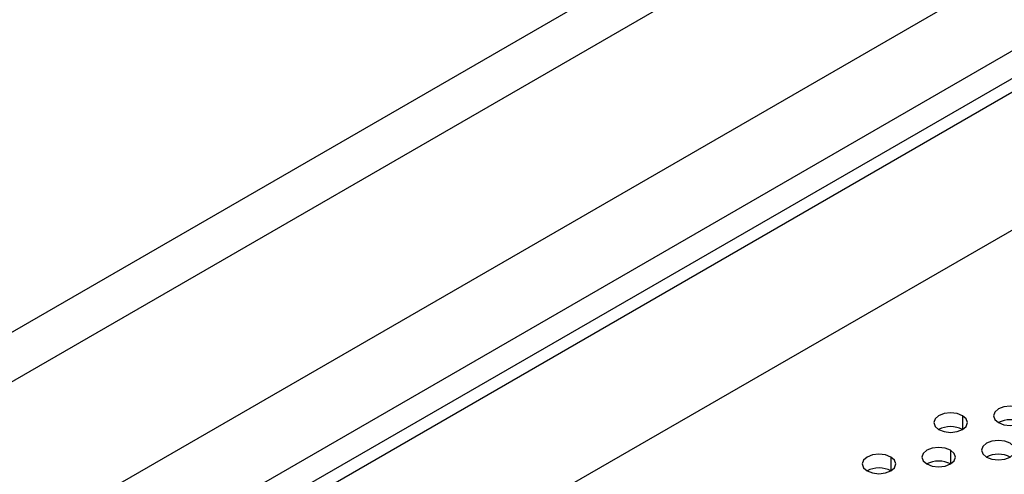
# Model space of a CAD drawing. Header units: millimetres. Extents: x 0 to 1118, y 0 to 864.
# Tile 278 of 438: x 958.81 to 964.65, y 679.4 to 682.1. Entities that reach past the tile are written whole.
import ezdxf

# ---------------------------------------------------------------- set-up
doc = ezdxf.new("R2010")
doc.units = ezdxf.units.MM

msp = doc.modelspace()

# ---------------------------------------------------------------- linework, layer by layer
at = {"color": 7, "linetype": 'Continuous', "lineweight": 25}
for p, q in [((1010.8293, 708.3799), (936.3002, 665.3552)), ((1010.9, 708.3391), (936.3709, 665.3144)), ((1011.1121, 707.645), (936.1588, 664.3754)), ((949.9524, 673.8897), (996.8942, 700.9886)), ((997.0356, 700.5803), (950.0939, 673.4814)), ((950.3585, 675.3896), (964.2683, 683.4196)), ((964.3532, 683.1746), (950.4433, 675.1446))]:
    msp.add_line(p, q, dxfattribs=at)
at = {"color": 8, "linetype": 'Continuous', "lineweight": 25}
for p, q in [((964.4006, 679.7483), (964.4006, 679.6667)), ((963.9764, 679.5034), (963.9764, 679.4218)), ((964.3299, 679.5442), (964.3299, 679.4626))]:
    msp.add_line(p, q, dxfattribs=at)
at = {"color": 7, "linetype": 'Continuous', "lineweight": 25, "flags": 128}
for points in [[(964.7542, 679.7892), (964.7217, 679.8017), (964.6835, 679.8061), (964.6452, 679.8017), (964.6128, 679.7892), (964.5911, 679.7704), (964.5835, 679.7483), (964.5911, 679.7263), (964.6128, 679.7075)], [(964.4006, 679.7483), (964.3682, 679.7609), (964.3299, 679.7653), (964.2917, 679.7609), (964.2592, 679.7483), (964.2375, 679.7296), (964.2299, 679.7075), (964.2375, 679.6854), (964.2592, 679.6667)], [(964.2592, 679.6667), (964.2917, 679.6542), (964.3299, 679.6498), (964.3682, 679.6542), (964.4006, 679.6667), (964.4223, 679.6854), (964.4299, 679.7075), (964.4223, 679.7296), (964.4006, 679.7483)], [(964.6128, 679.7075), (964.6452, 679.695), (964.6835, 679.6906), (964.7217, 679.695), (964.7542, 679.7075), (964.7759, 679.7263), (964.7835, 679.7483), (964.7759, 679.7704), (964.7542, 679.7892)], [(964.3299, 679.5442), (964.2975, 679.5568), (964.2592, 679.5612), (964.2209, 679.5568), (964.1885, 679.5442), (964.1668, 679.5255), (964.1592, 679.5034), (964.1668, 679.4813), (964.1885, 679.4626)], [(964.6835, 679.5851), (964.651, 679.5976), (964.6128, 679.602), (964.5745, 679.5976), (964.5421, 679.5851), (964.5204, 679.5663), (964.5128, 679.5442), (964.5204, 679.5222), (964.5421, 679.5034)], [(964.5421, 679.5034), (964.5745, 679.4909), (964.6128, 679.4865), (964.651, 679.4909), (964.6835, 679.5034), (964.7052, 679.5222), (964.7128, 679.5442), (964.7052, 679.5663), (964.6835, 679.5851)], [(963.9764, 679.5034), (963.9439, 679.5159), (963.9057, 679.5203), (963.8674, 679.5159), (963.835, 679.5034), (963.8133, 679.4847), (963.8057, 679.4626), (963.8133, 679.4405), (963.835, 679.4218)], [(963.835, 679.4218), (963.8674, 679.4093), (963.9057, 679.4049), (963.9439, 679.4093), (963.9764, 679.4218), (963.998, 679.4405), (964.0057, 679.4626), (963.998, 679.4847), (963.9764, 679.5034)], [(964.1885, 679.4626), (964.2209, 679.4501), (964.2592, 679.4457), (964.2975, 679.4501), (964.3299, 679.4626), (964.3516, 679.4813), (964.3592, 679.5034), (964.3516, 679.5255), (964.3299, 679.5442)]]:
    msp.add_lwpolyline(points, dxfattribs=at)
at = {"color": 7, "linetype": 'Continuous', "lineweight": 25}
for centre in [(964.3299, 679.5302), (964.6835, 679.571), (964.6128, 679.3669), (964.2592, 679.3261), (963.9057, 679.2853)]:
    msp.add_arc(centre, 0.1537, 62.61002, 117.3846, dxfattribs=at)

doc.saveas('drawing.dxf')
